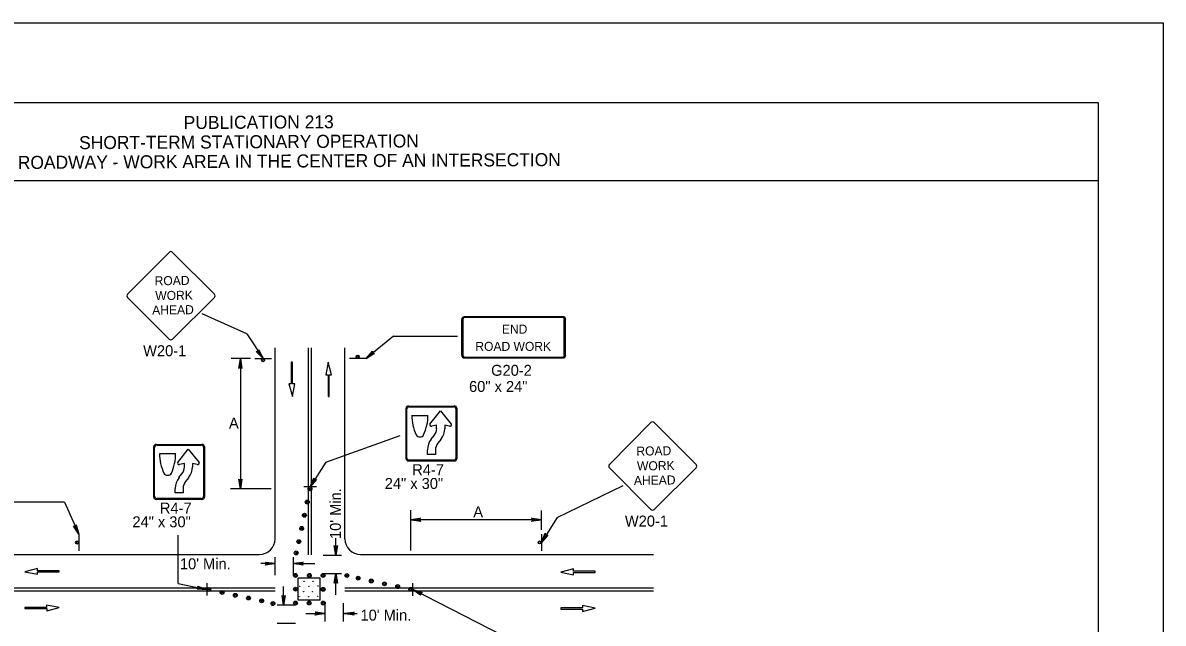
# Model space of a CAD drawing. Extents: x -14145 to -13662, y 30244 to 30661.
# Drawn here: x -13745.06 to -13723.17, y 30546.78 to 30558.31 of the extents above; entities that cross this region are included whole.
import ezdxf

# ---------------------------------------------------------------- set-up
doc = ezdxf.new("R2010")
doc.units = 0
for name, color, linetype in [('1', 7, 'Continuous'), ('10', 7, 'Continuous'), ('2', 7, 'Continuous'), ('4', 7, 'Continuous'), ('61', 7, 'Continuous')]:
    doc.layers.add(name, color=color, linetype=linetype)

msp = doc.modelspace()

# ---------------------------------------------------------------- linework, layer by layer
at = {"layer": '1'}
for p, q in [((-13742.249, 30553.901), (-13743.044, 30553.098)), ((-13741.38, 30553.098), (-13742.183, 30553.901)), ((-13743.044, 30553.032), (-13742.249, 30552.237)), ((-13742.183, 30552.237), (-13741.38, 30553.032)), ((-13740.755, 30552.335), (-13741.613, 30552.718)), ((-13736.635, 30552.615), (-13736.635, 30551.927)), ((-13736.61, 30552.615), (-13736.61, 30551.927)), ((-13734.701, 30552.666), (-13736.574, 30552.666)), ((-13734.701, 30552.666), (-13736.574, 30552.666)), ((-13734.701, 30552.651), (-13736.574, 30552.651)), ((-13734.701, 30552.651), (-13736.574, 30552.651)), ((-13734.665, 30551.927), (-13734.665, 30552.615)), ((-13734.64, 30551.927), (-13734.64, 30552.615)), ((-13740.755, 30552.335), (-13740.447, 30551.861)), ((-13737.945, 30552.294), (-13738.47, 30551.863)), ((-13737.945, 30552.294), (-13736.716, 30552.293)), ((-13740.214, 30548.401), (-13740.214, 30552.067)), ((-13739.572, 30548.095), (-13739.572, 30552.067)), ((-13739.518, 30548.095), (-13739.518, 30552.067)), ((-13738.876, 30548.401), (-13738.876, 30552.067)), ((-13740.687, 30551.866), (-13741.06, 30551.866)), ((-13740.88, 30551.866), (-13740.88, 30549.361)), ((-13740.604, 30551.866), (-13740.286, 30551.866)), ((-13739.881, 30551.793), (-13739.904, 30551.793)), ((-13739.904, 30551.793), (-13739.904, 30551.377)), ((-13739.881, 30551.379), (-13739.881, 30551.793)), ((-13739.197, 30551.793), (-13739.243, 30551.549)), ((-13739.13, 30551.552), (-13739.197, 30551.793)), ((-13738.47, 30551.863), (-13738.788, 30551.863)), ((-13736.574, 30551.89), (-13734.701, 30551.89)), ((-13736.574, 30551.875), (-13734.701, 30551.875)), ((-13739.243, 30551.549), (-13739.198, 30551.549)), ((-13739.198, 30551.549), (-13739.198, 30551.135)), ((-13739.175, 30551.135), (-13739.175, 30551.552)), ((-13739.175, 30551.552), (-13739.13, 30551.552)), ((-13739.904, 30551.377), (-13739.949, 30551.377)), ((-13739.949, 30551.377), (-13739.882, 30551.135)), ((-13739.882, 30551.135), (-13739.836, 30551.379)), ((-13739.836, 30551.379), (-13739.881, 30551.379)), ((-13739.198, 30551.135), (-13739.175, 30551.135)), ((-13737.703, 30549.937), (-13737.703, 30550.908)), ((-13737.685, 30549.95), (-13737.685, 30550.896)), ((-13737.654, 30550.95), (-13736.778, 30550.95)), ((-13737.64, 30550.935), (-13736.792, 30550.935)), ((-13737.243, 30550.603), (-13737.039, 30550.859)), ((-13737.039, 30550.859), (-13736.834, 30550.603)), ((-13736.747, 30550.896), (-13736.747, 30549.95)), ((-13736.729, 30550.908), (-13736.729, 30549.937)), ((-13737.59, 30550.772), (-13737.283, 30550.772)), ((-13733.005, 30550.632), (-13733.8, 30549.829)), ((-13732.136, 30549.829), (-13732.939, 30550.632)), ((-13737.115, 30550.586), (-13737.207, 30550.562)), ((-13737.115, 30550.516), (-13737.115, 30550.586)), ((-13736.869, 30550.562), (-13736.961, 30550.586)), ((-13736.961, 30550.586), (-13736.961, 30550.516)), ((-13742.544, 30549.202), (-13742.544, 30550.173)), ((-13742.495, 30550.215), (-13741.619, 30550.215)), ((-13742.481, 30550.2), (-13741.633, 30550.2)), ((-13741.57, 30550.173), (-13741.57, 30549.202)), ((-13739.242, 30549.877), (-13737.813, 30550.383)), ((-13737.219, 30550.314), (-13737.163, 30550.384)), ((-13737.036, 30550.309), (-13737.092, 30550.239)), ((-13742.526, 30549.215), (-13742.526, 30550.161)), ((-13742.431, 30550.037), (-13742.124, 30550.037)), ((-13742.084, 30549.868), (-13741.88, 30550.124)), ((-13741.88, 30550.124), (-13741.675, 30549.868)), ((-13741.588, 30550.161), (-13741.588, 30549.215)), ((-13737.293, 30550.023), (-13737.293, 30550.106)), ((-13737.139, 30550.023), (-13737.293, 30550.023)), ((-13737.139, 30550.106), (-13737.139, 30550.023)), ((-13741.956, 30549.851), (-13742.048, 30549.827)), ((-13741.956, 30549.781), (-13741.956, 30549.851)), ((-13741.71, 30549.827), (-13741.802, 30549.851)), ((-13741.802, 30549.851), (-13741.802, 30549.781)), ((-13739.242, 30549.877), (-13739.543, 30549.398)), ((-13736.778, 30549.895), (-13737.654, 30549.895)), ((-13736.792, 30549.911), (-13737.64, 30549.911)), ((-13733.8, 30549.763), (-13733.005, 30548.968)), ((-13732.939, 30548.968), (-13732.136, 30549.763)), ((-13742.06, 30549.579), (-13742.004, 30549.649)), ((-13741.877, 30549.574), (-13741.933, 30549.504)), ((-13742.134, 30549.288), (-13742.134, 30549.371)), ((-13741.98, 30549.371), (-13741.98, 30549.288)), ((-13739.423, 30549.398), (-13739.663, 30549.398)), ((-13734.804, 30548.811), (-13733.534, 30549.424)), ((-13744.257, 30549.109), (-13745.369, 30549.109)), ((-13744.257, 30549.109), (-13743.98, 30548.489)), ((-13741.619, 30549.16), (-13742.495, 30549.16)), ((-13741.633, 30549.176), (-13742.481, 30549.176)), ((-13741.98, 30549.288), (-13742.134, 30549.288)), ((-13735.105, 30548.574), (-13735.105, 30548.947)), ((-13735.105, 30548.767), (-13737.61, 30548.767)), ((-13734.804, 30548.811), (-13735.105, 30548.332)), ((-13743.98, 30548.489), (-13743.98, 30548.171)), ((-13742.077, 30547.545), (-13742.075, 30548.474)), ((-13735.105, 30548.491), (-13735.105, 30548.173)), ((-13739.05, 30548.087), (-13739.05, 30548.413)), ((-13746.136, 30548.101), (-13740.514, 30548.101)), ((-13740.212, 30547.702), (-13740.212, 30548.052)), ((-13739.862, 30547.702), (-13739.862, 30548.052)), ((-13739.292, 30548.087), (-13738.942, 30548.087)), ((-13738.576, 30548.101), (-13732.954, 30548.101)), ((-13744.773, 30547.836), (-13745.015, 30547.77)), ((-13745.015, 30547.77), (-13744.771, 30547.724)), ((-13744.773, 30547.791), (-13744.773, 30547.836)), ((-13744.357, 30547.791), (-13744.773, 30547.791)), ((-13744.771, 30547.724), (-13744.771, 30547.769)), ((-13744.771, 30547.769), (-13744.357, 30547.769)), ((-13744.357, 30547.769), (-13744.357, 30547.791)), ((-13740.212, 30547.927), (-13740.49, 30547.927)), ((-13739.862, 30547.927), (-13739.452, 30547.927)), ((-13734.491, 30547.826), (-13734.732, 30547.76)), ((-13734.491, 30547.781), (-13734.491, 30547.826)), ((-13734.074, 30547.781), (-13734.491, 30547.781)), ((-13734.074, 30547.759), (-13734.074, 30547.781)), ((-13742.077, 30547.545), (-13741.523, 30547.432)), ((-13741.523, 30547.552), (-13741.523, 30547.312)), ((-13739.347, 30547.648), (-13739.773, 30547.648)), ((-13739.773, 30547.222), (-13739.773, 30547.648)), ((-13739.347, 30547.222), (-13739.347, 30547.648)), ((-13739.292, 30547.737), (-13738.942, 30547.737)), ((-13739.05, 30547.327), (-13739.05, 30547.737)), ((-13737.573, 30547.31), (-13737.573, 30547.55)), ((-13734.732, 30547.76), (-13734.488, 30547.714)), ((-13734.488, 30547.714), (-13734.488, 30547.759)), ((-13734.488, 30547.759), (-13734.074, 30547.759)), ((-13746.136, 30547.459), (-13740.214, 30547.459)), ((-13746.136, 30547.405), (-13740.214, 30547.405)), ((-13740.051, 30547.133), (-13740.051, 30547.487)), ((-13738.876, 30547.459), (-13732.954, 30547.459)), ((-13738.876, 30547.405), (-13732.954, 30547.405)), ((-13734.583, 30545.899), (-13737.573, 30547.43)), ((-13744.357, 30547.084), (-13744.601, 30547.13)), ((-13744.601, 30547.13), (-13744.601, 30547.085)), ((-13740.176, 30547.133), (-13739.826, 30547.133)), ((-13739.347, 30547.222), (-13739.773, 30547.222)), ((-13739.254, 30546.818), (-13739.254, 30547.168)), ((-13738.904, 30546.818), (-13738.904, 30547.168)), ((-13734.074, 30547.074), (-13734.318, 30547.12)), ((-13734.318, 30547.12), (-13734.318, 30547.075)), ((-13744.601, 30547.085), (-13745.015, 30547.085)), ((-13745.015, 30547.085), (-13745.015, 30547.063)), ((-13745.015, 30547.063), (-13744.598, 30547.063)), ((-13744.598, 30547.018), (-13744.357, 30547.084)), ((-13744.598, 30547.063), (-13744.598, 30547.018)), ((-13739.625, 30546.968), (-13739.254, 30546.968)), ((-13738.904, 30546.967), (-13738.642, 30546.967)), ((-13734.318, 30547.075), (-13734.732, 30547.075)), ((-13734.732, 30547.075), (-13734.732, 30547.053)), ((-13734.732, 30547.053), (-13734.316, 30547.053)), ((-13734.316, 30547.008), (-13734.074, 30547.074)), ((-13734.316, 30547.053), (-13734.316, 30547.008)), ((-13740.176, 30546.783), (-13739.826, 30546.783))]:
    msp.add_line(p, q, dxfattribs=at)
for points in [[(-13740.528, 30552.023), (-13740.535, 30552.008), (-13740.447, 30551.861), (-13740.528, 30552.023), (-13740.525, 30552.031), (-13740.447, 30551.861), (-13740.549, 30551.996), (-13740.565, 30551.998), (-13740.447, 30551.861), (-13740.577, 30552), (-13740.565, 30551.998)], [(-13738.318, 30551.962), (-13738.334, 30551.967), (-13738.47, 30551.863), (-13738.318, 30551.962), (-13738.309, 30551.959), (-13738.47, 30551.863), (-13738.347, 30551.979), (-13738.347, 30551.996), (-13738.47, 30551.863), (-13738.346, 30552.007), (-13738.347, 30551.996)], [(-13740.904, 30551.686), (-13740.892, 30551.692), (-13740.88, 30551.866), (-13740.904, 30551.686), (-13740.91, 30551.674), (-13740.88, 30551.866), (-13740.874, 30551.692), (-13740.862, 30551.686), (-13740.88, 30551.866), (-13740.85, 30551.674), (-13740.862, 30551.686)], [(-13740.862, 30549.541), (-13740.874, 30549.535), (-13740.88, 30549.361), (-13740.862, 30549.541), (-13740.85, 30549.547), (-13740.88, 30549.361), (-13740.892, 30549.529), (-13740.904, 30549.535), (-13740.88, 30549.361), (-13740.91, 30549.547), (-13740.904, 30549.535)], [(-13739.43, 30549.54), (-13739.447, 30549.54), (-13739.543, 30549.398), (-13739.43, 30549.54), (-13739.421, 30549.54), (-13739.543, 30549.398), (-13739.463, 30549.547), (-13739.468, 30549.563), (-13739.543, 30549.398), (-13739.471, 30549.574), (-13739.468, 30549.563)], [(-13740.292, 30549.361), (-13741.068, 30549.361)], [(-13737.61, 30548.179), (-13737.61, 30548.955)], [(-13744.035, 30548.662), (-13744.044, 30548.648), (-13743.98, 30548.489), (-13744.035, 30548.662), (-13744.03, 30548.67), (-13743.98, 30548.489), (-13744.059, 30548.638), (-13744.076, 30548.643), (-13743.98, 30548.489), (-13744.086, 30548.647), (-13744.076, 30548.643)], [(-13737.43, 30548.749), (-13737.436, 30548.761), (-13737.61, 30548.767), (-13737.43, 30548.749), (-13737.424, 30548.737), (-13737.61, 30548.767), (-13737.442, 30548.779), (-13737.436, 30548.791), (-13737.61, 30548.767), (-13737.424, 30548.797), (-13737.436, 30548.791)], [(-13735.285, 30548.791), (-13735.279, 30548.779), (-13735.105, 30548.767), (-13735.285, 30548.791), (-13735.297, 30548.797), (-13735.105, 30548.767), (-13735.279, 30548.761), (-13735.285, 30548.749), (-13735.105, 30548.767), (-13735.297, 30548.737), (-13735.285, 30548.749)], [(-13734.992, 30548.474), (-13735.009, 30548.474), (-13735.105, 30548.332), (-13734.992, 30548.474), (-13734.983, 30548.474), (-13735.105, 30548.332), (-13735.025, 30548.481), (-13735.03, 30548.497), (-13735.105, 30548.332), (-13735.033, 30548.508), (-13735.03, 30548.497)], [(-13739.032, 30548.261), (-13739.044, 30548.255), (-13739.05, 30548.087), (-13739.032, 30548.261), (-13739.02, 30548.273), (-13739.05, 30548.087), (-13739.062, 30548.255), (-13739.074, 30548.261), (-13739.05, 30548.087), (-13739.08, 30548.273), (-13739.074, 30548.261)], [(-13740.392, 30547.951), (-13740.386, 30547.939), (-13740.212, 30547.927), (-13740.392, 30547.951), (-13740.398, 30547.957), (-13740.212, 30547.927), (-13740.386, 30547.921), (-13740.392, 30547.909), (-13740.212, 30547.927), (-13740.398, 30547.897), (-13740.392, 30547.909)], [(-13739.688, 30547.909), (-13739.694, 30547.921), (-13739.862, 30547.927), (-13739.688, 30547.909), (-13739.676, 30547.897), (-13739.862, 30547.927), (-13739.694, 30547.939), (-13739.688, 30547.951), (-13739.862, 30547.927), (-13739.676, 30547.957), (-13739.688, 30547.951)], [(-13739.074, 30547.557), (-13739.062, 30547.563), (-13739.05, 30547.737), (-13739.074, 30547.557), (-13739.08, 30547.551), (-13739.05, 30547.737), (-13739.044, 30547.563), (-13739.032, 30547.557), (-13739.05, 30547.737), (-13739.02, 30547.551), (-13739.032, 30547.557)], [(-13741.695, 30547.488), (-13741.69, 30547.472), (-13741.523, 30547.432), (-13741.695, 30547.488), (-13741.699, 30547.496), (-13741.523, 30547.432), (-13741.691, 30547.454), (-13741.703, 30547.444), (-13741.523, 30547.432), (-13741.713, 30547.437), (-13741.703, 30547.444)], [(-13737.422, 30547.33), (-13737.423, 30547.348), (-13737.573, 30547.43), (-13737.422, 30547.33), (-13737.421, 30547.32), (-13737.573, 30547.43), (-13737.417, 30547.363), (-13737.402, 30547.369), (-13737.573, 30547.43), (-13737.391, 30547.375), (-13737.402, 30547.369)], [(-13740.033, 30547.303), (-13740.045, 30547.297), (-13740.051, 30547.129), (-13740.033, 30547.303), (-13740.021, 30547.315), (-13740.051, 30547.129), (-13740.063, 30547.297), (-13740.075, 30547.303), (-13740.051, 30547.129), (-13740.081, 30547.315), (-13740.075, 30547.303)], [(-13739.439, 30546.992), (-13739.433, 30546.98), (-13739.259, 30546.968), (-13739.439, 30546.992), (-13739.445, 30546.998), (-13739.259, 30546.968), (-13739.433, 30546.962), (-13739.439, 30546.95), (-13739.259, 30546.968), (-13739.445, 30546.938), (-13739.439, 30546.95)], [(-13738.708, 30546.949), (-13738.714, 30546.961), (-13738.882, 30546.967), (-13738.708, 30546.949), (-13738.696, 30546.937), (-13738.882, 30546.967), (-13738.714, 30546.979), (-13738.708, 30546.991), (-13738.882, 30546.967), (-13738.696, 30546.997), (-13738.708, 30546.991)]]:
    msp.add_lwpolyline(points, dxfattribs=at)
for centre, radius in [((-13738.629, 30551.897), 0.0298), ((-13740.445, 30551.832), 0.0298), ((-13739.545, 30549.361), 0.037), ((-13739.543, 30549.358), 0.0172), ((-13739.598, 30549.108), 0.037), ((-13739.596, 30549.105), 0.0172), ((-13739.652, 30548.855), 0.037), ((-13739.65, 30548.852), 0.0172), ((-13739.705, 30548.602), 0.037), ((-13739.703, 30548.599), 0.0172), ((-13744.014, 30548.331), 0.0298), ((-13739.759, 30548.349), 0.037), ((-13739.757, 30548.346), 0.0172), ((-13735.139, 30548.333), 0.0298), ((-13739.81, 30548.132), 0.037), ((-13739.808, 30548.129), 0.0172), ((-13739.824, 30547.7), 0.037), ((-13739.827, 30547.698), 0.0172), ((-13739.662, 30547.586), 0.00272), ((-13739.557, 30547.7), 0.037), ((-13739.56, 30547.698), 0.0172), ((-13739.489, 30547.588), 0.00272), ((-13739.294, 30547.7), 0.037), ((-13739.297, 30547.698), 0.0172), ((-13738.839, 30547.698), 0.037), ((-13738.841, 30547.696), 0.0172), ((-13738.622, 30547.647), 0.037), ((-13738.625, 30547.645), 0.0172), ((-13738.369, 30547.593), 0.037), ((-13738.372, 30547.591), 0.0172), ((-13738.116, 30547.539), 0.037), ((-13738.119, 30547.538), 0.0172), ((-13741.486, 30547.43), 0.037), ((-13741.483, 30547.432), 0.0172), ((-13741.232, 30547.373), 0.037), ((-13741.229, 30547.375), 0.0172), ((-13740.979, 30547.319), 0.037), ((-13740.976, 30547.321), 0.0172), ((-13739.824, 30547.437), 0.037), ((-13739.827, 30547.435), 0.0172), ((-13739.742, 30547.488), 0.00272), ((-13739.667, 30547.39), 0.00272), ((-13739.567, 30547.491), 0.00272), ((-13739.496, 30547.39), 0.00272), ((-13739.392, 30547.496), 0.00272), ((-13739.294, 30547.433), 0.037), ((-13739.297, 30547.431), 0.0172), ((-13737.863, 30547.486), 0.037), ((-13737.866, 30547.484), 0.0172), ((-13737.61, 30547.432), 0.037), ((-13737.612, 30547.43), 0.0172), ((-13740.726, 30547.266), 0.037), ((-13740.723, 30547.268), 0.0172), ((-13740.473, 30547.212), 0.037), ((-13740.47, 30547.214), 0.0172), ((-13740.256, 30547.16), 0.037), ((-13740.254, 30547.162), 0.0172), ((-13739.824, 30547.17), 0.037), ((-13739.827, 30547.168), 0.0172), ((-13739.747, 30547.293), 0.00272), ((-13739.561, 30547.17), 0.037), ((-13739.564, 30547.168), 0.0172), ((-13739.572, 30547.294), 0.00272), ((-13739.397, 30547.296), 0.00272), ((-13739.29, 30547.17), 0.037), ((-13739.293, 30547.168), 0.0172)]:
    msp.add_circle(centre, radius, dxfattribs=at)
for centre, radius, start, end in [((-13742.216, 30553.868), 0.0465, 45, 135), ((-13743.011, 30553.065), 0.0465, 135, 225), ((-13741.413, 30553.065), 0.0465, 315, 45), ((-13742.216, 30552.27), 0.0465, 225, 315), ((-13740.446, 30551.833), 0.0214, 85.7499, 80.479), ((-13738.628, 30551.896), 0.0214, 265.7499, 260.479), ((-13732.972, 30550.6), 0.0465, 45, 135), ((-13733.767, 30549.797), 0.0465, 135, 225), ((-13732.169, 30549.796), 0.0465, 315, 45), ((-13732.972, 30549.001), 0.0465, 225, 315), ((-13744.013, 30548.332), 0.0214, 355.7499, 350.479), ((-13740.514, 30548.401), 0.3, 270, 0), ((-13738.576, 30548.401), 0.3, 180, 270), ((-13735.138, 30548.334), 0.0214, 355.7499, 350.479)]:
    msp.add_arc(centre, radius, start, end, dxfattribs=at)
for centre, major_axis, ratio, start_param, end_param in [((-13736.573, 30552.614), (0.0609, 0), 0.839899, 1.570796, 3.141593), ((-13736.573, 30552.614), (0, -0.0365), 0.999938, 3.141593, 4.712389), ((-13734.7, 30552.614), (-0.0609, 0), 0.839899, 3.141593, 4.712389), ((-13734.7, 30552.614), (0, 0.0365), 0.999938, 4.712389, 6.283185), ((-13736.573, 30551.926), (0.0609, 0), 0.839899, 3.141593, 4.712389), ((-13736.573, 30551.926), (0, -0.0365), 0.999938, 4.712389, 6.283185), ((-13734.7, 30551.926), (0, 0.0365), 0.999938, 3.141593, 4.712389), ((-13734.7, 30551.926), (-0.0609, 0), 0.839899, 1.570796, 3.141593), ((-13737.654, 30550.91), (-0.0487, 0), 0.866667, 4.712389, 6.283185), ((-13737.639, 30550.898), (-0.0451, 0), 0.866667, 4.712389, 6.283185), ((-13736.791, 30550.898), (-0.0451, 0), 0.866667, 3.141593, 4.712389), ((-13736.777, 30550.91), (-0.0487, 0), 0.866667, 3.141593, 4.712389), ((-13736.441, 30550.77), (1.149, 0), 0.866667, 3.137591, 3.522165), ((-13738.436, 30550.771), (-1.154, 0), 0.866667, 2.761745, 3.144869), ((-13737.436, 30550.424), (0.0768, 0), 0.866667, 3.517117, 5.907661), ((-13737.216, 30550.59), (0.032, 0), 0.866667, 2.568526, 5.001662), ((-13737.383, 30550.518), (0.269, 0), 0.866667, 5.679854, 6.283438), ((-13737.385, 30550.518), (0.424, 0), 0.866667, 5.684484, 6.282418), ((-13736.86, 30550.59), (-0.032, 0), 0.866667, 1.281523, 3.71466), ((-13742.495, 30550.173), (-0.0487, 0), 0.866667, 4.712389, 6.283185), ((-13742.48, 30550.161), (-0.0451, 0), 0.866667, 4.712389, 6.283185), ((-13741.632, 30550.161), (-0.0451, 0), 0.866667, 3.141593, 4.712389), ((-13741.618, 30550.173), (-0.0487, 0), 0.866667, 3.141593, 4.712389), ((-13736.87, 30550.108), (-0.422, 0), 0.866667, 5.680583, 6.283185), ((-13736.871, 30550.108), (0.267, 0), 0.866667, 2.533053, 3.14213), ((-13741.282, 30550.033), (1.149, 0), 0.866667, 3.137591, 3.522165), ((-13743.277, 30550.034), (-1.154, 0), 0.866667, 2.761745, 3.144869), ((-13737.639, 30549.952), (0.0451, 0), 0.866667, 3.141593, 4.712389), ((-13736.791, 30549.952), (0.0451, 0), 0.866667, 4.712389, 6.283185), ((-13742.057, 30549.853), (0.032, 0), 0.866667, 2.568526, 5.001662), ((-13742.224, 30549.781), (0.269, 0), 0.866667, 5.679854, 6.283438), ((-13742.227, 30549.782), (0.424, 0), 0.866667, 5.684484, 6.282418), ((-13741.701, 30549.853), (-0.032, 0), 0.866667, 1.281523, 3.71466), ((-13737.654, 30549.939), (0.0487, 0), 0.866667, 3.141593, 4.712389), ((-13736.777, 30549.939), (0.0487, 0), 0.866667, 4.712389, 6.283185), ((-13742.277, 30549.688), (0.0768, 0), 0.866667, 3.517117, 5.907661), ((-13741.711, 30549.371), (-0.422, 0), 0.866667, 5.680583, 6.283185), ((-13741.712, 30549.372), (0.267, 0), 0.866667, 2.533053, 3.14213), ((-13742.495, 30549.202), (0.0487, 0), 0.866667, 3.141593, 4.712389), ((-13742.48, 30549.215), (0.0451, 0), 0.866667, 3.141593, 4.712389), ((-13741.632, 30549.215), (0.0451, 0), 0.866667, 4.712389, 6.283185), ((-13741.618, 30549.202), (0.0487, 0), 0.866667, 4.712389, 6.283185)]:
    msp.add_ellipse(centre, major_axis=major_axis, ratio=ratio, start_param=start_param, end_param=end_param, dxfattribs=at)
at = {"layer": '10'}
for p, q in [((-13755.874, 30556.777), (-13724.422, 30556.777)), ((-13724.422, 30556.777), (-13724.422, 30534.207)), ((-13755.874, 30555.277), (-13724.422, 30555.277))]:
    msp.add_line(p, q, dxfattribs=at)
at = {"layer": '61'}
msp.add_lwpolyline([(-13756.174, 30558.307), (-13723.174, 30558.307), (-13723.174, 30532.807), (-13756.174, 30532.807)], close=True, dxfattribs=at)

# ---------------------------------------------------------------- texts
at = {"layer": '1'}
for s, height, rotation, p in [('ROAD', 0.1735, 0.7566, (-13742.526, 30553.268)), ('WORK', 0.1733, 0.7588, (-13742.513, 30552.983)), ('AHEAD', 0.1735, 0.7481, (-13742.573, 30552.705)), ('ROAD', 0.1735, 0.7566, (-13733.282, 30549.999)), ('WORK', 0.1733, 0.7588, (-13733.269, 30549.714)), ('AHEAD', 0.1735, 0.7481, (-13733.329, 30549.436))]:
    msp.add_text(s, height=height, rotation=rotation, dxfattribs=at).set_placement(p)
for s, p in [('END', (-13735.863, 30552.341)), ('ROAD WORK', (-13736.372, 30552.01))]:
    msp.add_text(s, height=0.173, dxfattribs=at).set_placement(p)
at = {"layer": '2'}
for s, p in [('W20-1', (-13742.747, 30551.908)), ('G20-2', (-13736.069, 30551.532)), ('60" x 24"', (-13736.493, 30551.222)), ('A', (-13741.1, 30550.52)), ('R4-7', (-13737.584, 30549.624)), ('24" x 30"', (-13738.111, 30549.36)), ('R4-7', (-13742.426, 30548.888)), ('A', (-13736.412, 30548.816)), ('24" x 30"', (-13742.953, 30548.624)), ('W20-1', (-13733.503, 30548.639)), ("10' Min.", (-13742.041, 30547.818)), ("10' Min.", (-13738.576, 30546.833))]:
    msp.add_text(s, height=0.21, dxfattribs=at).set_placement(p)
msp.add_text("10' Min.", height=0.21, rotation=90, dxfattribs=at).set_placement((-13738.952, 30548.399))
at = {"layer": '4'}
for s, p in [('PUBLICATION 213', (-13741.969, 30556.267)), ('SHORT-TERM STATIONARY OPERATION', (-13743.975, 30555.881)), ('TWO-LANE, TWO-WAY ROADWAY - WORK AREA IN THE CENTER OF AN INTERSECTION', (-13748.847, 30555.481))]:
    msp.add_text(s, height=0.25, rotation=0.31, dxfattribs=at).set_placement(p)

doc.saveas('drawing.dxf')
